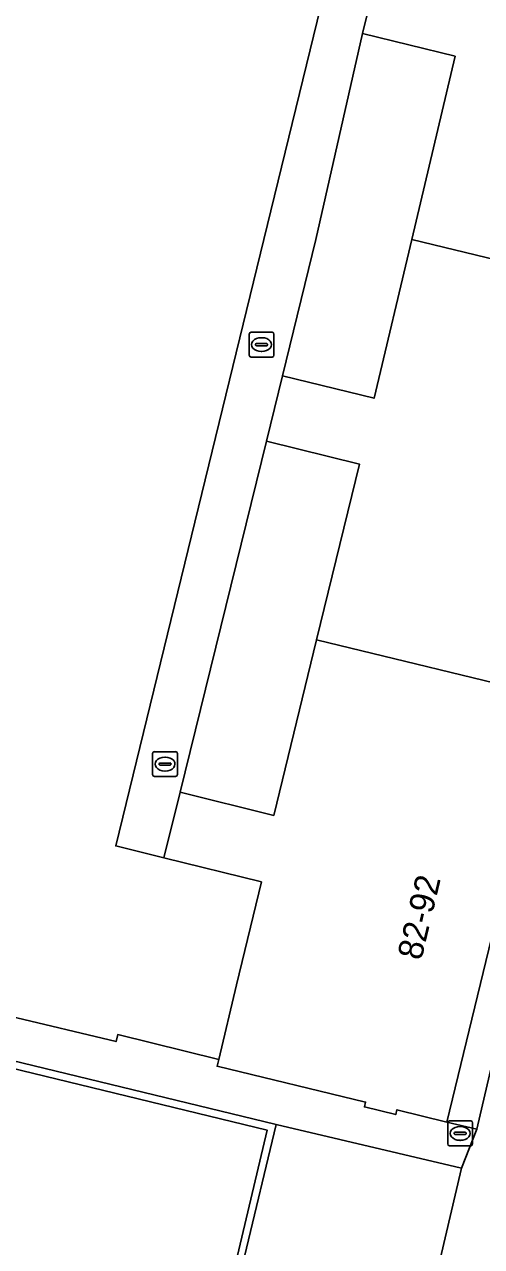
# Model space of a CAD drawing. Extents: x 162803 to 163818, y 381639 to 382475.
# Drawn here: x 163048.82 to 163067.27, y 382209.38 to 382258.67 of the extents above; entities that cross this region are included whole.
import ezdxf

# ---------------------------------------------------------------- set-up
doc = ezdxf.new("R2010")
doc.units = 0
for name, color, linetype in [('IMGEO_Erf', 7, 'Continuous'), ('IMGEO_Grasland_overig', 7, 'Continuous'), ('IMGEO_Muur', 7, 'Continuous'), ('IMGEO_Pand', 7, 'Continuous'), ('IMGEO_Pand_nummerreeks', 7, 'Continuous'), ('IMGEO_Rioolput', 7, 'Continuous'), ('IMGEO_Voetpad_open', 7, 'Continuous')]:
    doc.layers.add(name, color=color, linetype=linetype)

msp = doc.modelspace()

# ---------------------------------------------------------------- linework, layer by layer
at = {"layer": 'IMGEO_Erf'}
msp.add_lwpolyline([(163048.239, 382218.67), (163052.52, 382217.651), (163052.587, 382217.933), (163056.662, 382216.932), (163057.383, 382219.931), (163058.384, 382224.091), (163054.451, 382225.06), (163052.509, 382225.538), (163058.483, 382250), (163071.966, 382305.208), (163049.551, 382310.636), (163046.613, 382311.37)], dxfattribs=at)
for points in [[(163064.45, 382250), (163066.201, 382257.388), (163062.469, 382258.3), (163060.575, 382250), (163059.237, 382244.5), (163062.93, 382243.59)], [(163060.613, 382233.851), (163062.343, 382240.933), (163058.587, 382241.859), (163055.102, 382227.701), (163058.884, 382226.769)], [(163058.618, 382214.07), (163015.188, 382224.615), (163013.977, 382219.244), (163013.197, 382219.419), (163012.669, 382217.234), (163012.641, 382217.113), (163021.442, 382212.139), (163044.675, 382199.008), (163053.721, 382193.896), (163055.527, 382201.222), (163056.299, 382204.355), (163056.387, 382204.712), (163057.351, 382208.743)]]:
    msp.add_lwpolyline(points, close=True, dxfattribs=at)
at = {"layer": 'IMGEO_Grasland_overig'}
msp.add_lwpolyline([(163066.453, 382212.54), (163058.981, 382214.302), (163057.703, 382208.975), (163065.195, 382207.154)], close=True, dxfattribs=at)
at = {"layer": 'IMGEO_Muur'}
msp.add_lwpolyline([(163056.662, 382216.932), (163052.587, 382217.933), (163052.52, 382217.651), (163048.239, 382218.67), (163048.339, 382219.088), (163044.431, 382220.026), (163044.33, 382219.608), (163040.056, 382220.633), (163040.159, 382221.061), (163036.289, 382221.995), (163036.186, 382221.567), (163031.886, 382222.604), (163031.992, 382223.042), (163028.102, 382223.962), (163027.999, 382223.534), (163023.706, 382224.564), (163023.781, 382224.875), (163019.765, 382225.817)], dxfattribs=at)
msp.add_lwpolyline([(163065.195, 382207.154), (163057.703, 382208.975), (163058.981, 382214.302), (163015.252, 382224.899), (163015.188, 382224.615), (163058.618, 382214.07), (163057.351, 382208.743), (163065.124, 382206.864)], close=True, dxfattribs=at)
at = {"layer": 'IMGEO_Pand'}
for points in [[(163078.114, 382264.863), (163068.567, 382267.18), (163066.861, 382260.195), (163063.152, 382261.102), (163062.469, 382258.3), (163066.201, 382257.388), (163064.45, 382250), (163073.948, 382247.695), (163074.508, 382250)], [(163064.45, 382250), (163062.93, 382243.59), (163059.237, 382244.5), (163058.587, 382241.859), (163062.343, 382240.933), (163060.613, 382233.851), (163070.034, 382231.565), (163073.948, 382247.695)], [(163060.613, 382233.851), (163058.884, 382226.769), (163055.102, 382227.701), (163054.451, 382225.06), (163058.384, 382224.091), (163057.383, 382219.931), (163056.662, 382216.932), (163056.595, 382216.652), (163062.589, 382215.211), (163062.541, 382215.016), (163063.806, 382214.705), (163063.853, 382214.899), (163065.869, 382214.405), (163070.034, 382231.565)]]:
    msp.add_lwpolyline(points, close=True, dxfattribs=at)
at = {"layer": 'IMGEO_Rioolput'}
for p, q in [((163057.89, 382245.33), (163057.89, 382246.182)), ((163057.965, 382246.256), (163058.817, 382246.256)), ((163058.891, 382246.182), (163058.891, 382245.33)), ((163058.149, 382245.75), (163058.149, 382245.762)), ((163058.587, 382245.713), (163058.189, 382245.713)), ((163058.192, 382245.799), (163058.59, 382245.799)), ((163058.378, 382246.036), (163058.403, 382246.036)), ((163058.633, 382245.762), (163058.633, 382245.75)), ((163058.817, 382245.256), (163057.965, 382245.256)), ((163058.401, 382245.476), (163058.376, 382245.476)), ((163054.071, 382229.34), (163054.923, 382229.34)), ((163053.996, 382228.414), (163053.996, 382229.266)), ((163054.255, 382228.834), (163054.255, 382228.846)), ((163054.298, 382228.883), (163054.696, 382228.883)), ((163054.484, 382229.12), (163054.509, 382229.12)), ((163054.739, 382228.846), (163054.739, 382228.834)), ((163054.997, 382229.266), (163054.997, 382228.414)), ((163054.693, 382228.797), (163054.295, 382228.797)), ((163054.507, 382228.56), (163054.482, 382228.56)), ((163054.923, 382228.34), (163054.071, 382228.34)), ((163065.903, 382213.52), (163065.903, 382214.372)), ((163065.978, 382214.446), (163066.83, 382214.446)), ((163066.391, 382214.226), (163066.416, 382214.226)), ((163066.904, 382214.372), (163066.904, 382213.52)), ((163066.162, 382213.94), (163066.162, 382213.952)), ((163066.6, 382213.903), (163066.202, 382213.903)), ((163066.205, 382213.989), (163066.603, 382213.989)), ((163066.414, 382213.666), (163066.389, 382213.666)), ((163066.646, 382213.952), (163066.646, 382213.94)), ((163066.83, 382213.446), (163065.978, 382213.446))]:
    msp.add_line(p, q, dxfattribs=at)
for points in [[(163057.89, 382245.33), (163057.89, 382246.182)], [(163057.965, 382246.256), (163058.817, 382246.256)], [(163058.891, 382246.182), (163058.891, 382245.33)], [(163058.817, 382245.256), (163057.965, 382245.256)], [(163054.071, 382229.34), (163054.923, 382229.34)], [(163053.996, 382228.414), (163053.996, 382229.266)], [(163054.997, 382229.266), (163054.997, 382228.414)], [(163054.923, 382228.34), (163054.071, 382228.34)], [(163065.903, 382213.52), (163065.903, 382214.372)], [(163065.978, 382214.446), (163066.83, 382214.446)], [(163066.904, 382214.372), (163066.904, 382213.52)], [(163066.83, 382213.446), (163065.978, 382213.446)]]:
    msp.add_lwpolyline(points, dxfattribs=at)
for centre, radius, start, end in [((163057.967, 382246.18), 0.0765, 91.552, 178.448), ((163057.967, 382246.18), 0.0765, 91.552, 178.448), ((163058.815, 382246.18), 0.0765, 1.552, 88.448), ((163058.815, 382246.18), 0.0765, 1.552, 88.448), ((163058.189, 382245.759), 0.0403, 85.8775, 175.7526), ((163058.186, 382245.749), 0.0366, 178.938, 274.7102), ((163058.59, 382245.756), 0.043, 264.8664, 352.4533), ((163058.594, 382245.761), 0.0386, 1.7309, 96.639), ((163057.967, 382245.332), 0.0765, 181.552, 268.448), ((163057.967, 382245.332), 0.0765, 181.552, 268.448), ((163058.815, 382245.332), 0.0765, 271.552, 358.448), ((163058.815, 382245.332), 0.0765, 271.552, 358.448), ((163054.073, 382229.264), 0.0765, 91.552, 178.448), ((163054.073, 382229.264), 0.0765, 91.552, 178.448), ((163054.921, 382229.264), 0.0765, 1.552, 88.448), ((163054.921, 382229.264), 0.0765, 1.552, 88.448), ((163054.295, 382228.843), 0.0403, 85.8775, 175.7526), ((163054.7, 382228.845), 0.0386, 1.7309, 96.639), ((163054.073, 382228.416), 0.0765, 181.552, 268.448), ((163054.073, 382228.416), 0.0765, 181.552, 268.448), ((163054.292, 382228.833), 0.0366, 178.938, 274.7102), ((163054.696, 382228.84), 0.043, 264.8664, 352.4533), ((163054.921, 382228.416), 0.0765, 271.552, 358.448), ((163054.921, 382228.416), 0.0765, 271.552, 358.448), ((163065.98, 382214.37), 0.0765, 91.552, 178.448), ((163065.98, 382214.37), 0.0765, 91.552, 178.448), ((163066.828, 382214.37), 0.0765, 1.552, 88.448), ((163066.828, 382214.37), 0.0765, 1.552, 88.448), ((163066.202, 382213.949), 0.0403, 85.8775, 175.7526), ((163066.199, 382213.939), 0.0366, 178.938, 274.7102), ((163066.603, 382213.946), 0.043, 264.8664, 352.4533), ((163066.607, 382213.951), 0.0386, 1.7309, 96.639), ((163065.98, 382213.522), 0.0765, 181.552, 268.448), ((163065.98, 382213.522), 0.0765, 181.552, 268.448), ((163066.828, 382213.522), 0.0765, 271.552, 358.448), ((163066.828, 382213.522), 0.0765, 271.552, 358.448)]:
    msp.add_arc(centre, radius, start, end, dxfattribs=at)
for centre, major_axis, ratio, start_param, end_param in [((163058.377, 382245.756), (-0.387, 0.002), 0.722429, 4.712389, 7.853982), ((163058.402, 382245.756), (-0.39, 0.002), 0.717154, 1.570796, 4.712389), ((163054.483, 382228.84), (-0.387, 0.002), 0.722429, 4.712389, 7.853982), ((163054.508, 382228.84), (-0.39, 0.002), 0.717154, 1.570796, 4.712389), ((163066.39, 382213.946), (-0.387, 0.002), 0.722429, 4.712389, 7.853982), ((163066.415, 382213.946), (-0.39, 0.002), 0.717154, 1.570796, 4.712389)]:
    msp.add_ellipse(centre, major_axis=major_axis, ratio=ratio, start_param=start_param, end_param=end_param, dxfattribs=at)
at = {"layer": 'IMGEO_Voetpad_open'}
for points in [[(163066.557, 382275.073), (163067.21, 382277.754), (163070.655, 382291.891), (163071.315, 382294.597), (163073.795, 382304.774), (163071.966, 382305.208), (163058.483, 382250), (163052.509, 382225.538), (163054.451, 382225.06), (163055.102, 382227.701), (163058.587, 382241.859), (163059.237, 382244.5), (163060.575, 382250), (163062.469, 382258.3), (163063.152, 382261.102)], [(163086.946, 382301.665), (163086.227, 382298.73), (163086.324, 382298.706), (163082.175, 382281.603), (163078.114, 382264.863), (163074.508, 382250), (163073.948, 382247.695), (163070.034, 382231.565), (163065.869, 382214.405), (163067.07, 382214.116), (163067.591, 382216.313), (163075.774, 382250), (163087.465, 382298.318), (163086.447, 382298.575), (163087.242, 382301.595)]]:
    msp.add_lwpolyline(points, close=True, dxfattribs=at)
for points in [[(163089.872, 382300.961), (163087.242, 382301.595), (163086.447, 382298.575), (163087.465, 382298.318), (163075.774, 382250), (163067.591, 382216.313), (163067.07, 382214.116), (163066.453, 382212.54), (163065.195, 382207.154), (163065.124, 382206.864), (163069.755, 382205.884), (163070.225, 382207.754), (163070.948, 382210.415)], [(163015.252, 382224.899), (163058.981, 382214.302), (163066.453, 382212.54), (163067.07, 382214.116), (163065.869, 382214.405), (163063.853, 382214.899), (163063.806, 382214.705), (163062.541, 382215.016), (163062.589, 382215.211), (163056.595, 382216.652), (163056.662, 382216.932), (163052.587, 382217.933), (163052.52, 382217.651), (163048.239, 382218.67)]]:
    msp.add_lwpolyline(points, dxfattribs=at)

# ---------------------------------------------------------------- texts
at = {"layer": 'IMGEO_Pand_nummerreeks'}
msp.add_text('82-92', height=1, rotation=76.5451, dxfattribs=at).set_placement((163064.831, 382220.891))

doc.saveas('drawing.dxf')
